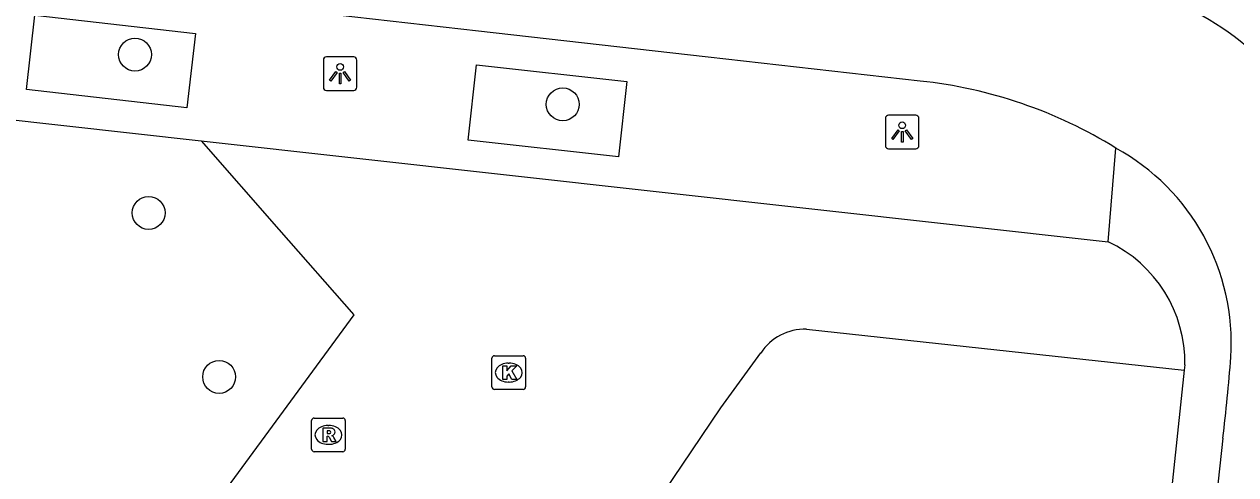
# Model space of a CAD drawing. Extents: x 162026 to 163499, y 387297 to 388169.
# Drawn here: x 162310.6 to 162346.64, y 387492.71 to 387506.1 of the extents above; entities that cross this region are included whole.
import ezdxf

# ---------------------------------------------------------------- set-up
doc = ezdxf.new("R2010")
doc.units = 0
for name, color, linetype in [('IMGEO_Boom', 7, 'Continuous'), ('IMGEO_Fietspad_gesloten', 7, 'Continuous'), ('IMGEO_Kolk', 7, 'Continuous'), ('IMGEO_Lichtpunt', 7, 'Continuous'), ('IMGEO_Rijbaan_lokaal_open', 7, 'Continuous'), ('IMGEO_Rioolput', 7, 'Continuous'), ('IMGEO_Voetpad_open', 7, 'Continuous')]:
    doc.layers.add(name, color=color, linetype=linetype)

msp = doc.modelspace()

# ---------------------------------------------------------------- linework, layer by layer
at = {"layer": 'IMGEO_Boom'}
for centre in [(162313.892, 387505.197), (162326.62, 387503.719), (162314.298, 387500.491), (162316.395, 387495.618)]:
    msp.add_circle(centre, 0.489, dxfattribs=at)
at = {"layer": 'IMGEO_Fietspad_gesloten'}
for points in [[(162337.256, 387504.41), (162290.463, 387509.713), (162290.417, 387509.718), (162256.163, 387513.519)], [(162346.258, 387493.792), (162342.37, 387458.038), (162338.712, 387424.373)]]:
    msp.add_lwpolyline(points, dxfattribs=at)
for centre, radius, start, end in [((162341.278, 387498.547), 8.941, 39.2008, 84.8622), ((162335.809, 387490.674), 13.812, 58.265, 83.987), ((162339.893, 387496.618), 6.618, 356.3918, 61.2722), ((162300.446, 387499.573), 46.175, 352.8084, 355.8128)]:
    msp.add_arc(centre, radius, start, end, dxfattribs=at)
at = {"layer": 'IMGEO_Kolk'}
for p, q in [((162324.512, 387495.319), (162324.512, 387496.171)), ((162324.587, 387496.245), (162325.439, 387496.245)), ((162325.513, 387496.171), (162325.513, 387495.319)), ((162325, 387496.025), (162325.025, 387496.025)), ((162325.023, 387495.465), (162324.998, 387495.465)), ((162325.439, 387495.245), (162324.587, 387495.245))]:
    msp.add_line(p, q, dxfattribs=at)
for points in [[(162324.512, 387495.319), (162324.512, 387496.171)], [(162324.587, 387496.245), (162325.439, 387496.245)], [(162325.513, 387496.171), (162325.513, 387495.319)], [(162324.833, 387495.945), (162324.956, 387495.945), (162324.956, 387495.794), (162325.086, 387495.945), (162325.25, 387495.945), (162325.104, 387495.794), (162325.257, 387495.545), (162325.105, 387495.545), (162325.02, 387495.709), (162324.956, 387495.642), (162324.956, 387495.545), (162324.833, 387495.545), (162324.833, 387495.945)], [(162325.439, 387495.245), (162324.587, 387495.245)]]:
    msp.add_lwpolyline(points, dxfattribs=at)
for centre, start, end in [((162324.589, 387496.169), 91.552, 178.448), ((162324.589, 387496.169), 91.552, 178.448), ((162325.437, 387496.169), 1.552, 88.448), ((162325.437, 387496.169), 1.552, 88.448), ((162324.589, 387495.321), 181.552, 268.448), ((162324.589, 387495.321), 181.552, 268.448), ((162325.437, 387495.321), 271.552, 358.448), ((162325.437, 387495.321), 271.552, 358.448)]:
    msp.add_arc(centre, 0.0765, start, end, dxfattribs=at)
for centre, major_axis, ratio, start_param, end_param in [((162324.999, 387495.745), (-0.387, 0.002), 0.722429, 4.712389, 7.853982), ((162325.024, 387495.745), (-0.39, 0.002), 0.717154, 1.570796, 4.712389)]:
    msp.add_ellipse(centre, major_axis=major_axis, ratio=ratio, start_param=start_param, end_param=end_param, dxfattribs=at)
at = {"layer": 'IMGEO_Lichtpunt'}
for p, q in [((162319.497, 387505.033), (162319.497, 387504.226)), ((162319.497, 387505.033), (162319.497, 387504.226)), ((162320.399, 387505.128), (162319.591, 387505.128)), ((162320.399, 387505.128), (162319.591, 387505.128)), ((162320.493, 387504.226), (162320.493, 387505.033)), ((162320.493, 387504.226), (162320.493, 387505.033)), ((162319.591, 387504.132), (162320.399, 387504.132)), ((162319.591, 387504.132), (162320.399, 387504.132)), ((162337.123, 387503.393), (162336.315, 387503.393)), ((162337.123, 387503.393), (162336.315, 387503.393)), ((162336.221, 387503.298), (162336.221, 387502.491)), ((162336.221, 387503.298), (162336.221, 387502.491)), ((162337.217, 387502.491), (162337.217, 387503.298)), ((162337.217, 387502.491), (162337.217, 387503.298)), ((162336.315, 387502.397), (162337.123, 387502.397)), ((162336.315, 387502.397), (162337.123, 387502.397))]:
    msp.add_line(p, q, dxfattribs=at)
for points in [[(162319.871, 387504.697), (162319.91, 387504.669), (162319.722, 387504.407), (162319.684, 387504.434), (162319.871, 387504.697)], [(162319.973, 387504.649), (162320.02, 387504.649), (162320.02, 387504.327), (162319.973, 387504.327), (162319.973, 387504.649)], [(162320.083, 387504.669), (162320.121, 387504.696), (162320.308, 387504.434), (162320.269, 387504.406), (162320.083, 387504.669)], [(162336.595, 387502.962), (162336.634, 387502.934), (162336.446, 387502.672), (162336.408, 387502.699), (162336.595, 387502.962)], [(162336.697, 387502.914), (162336.744, 387502.914), (162336.744, 387502.592), (162336.697, 387502.592), (162336.697, 387502.914)], [(162336.807, 387502.934), (162336.845, 387502.961), (162337.032, 387502.699), (162336.993, 387502.671), (162336.807, 387502.934)]]:
    msp.add_lwpolyline(points, dxfattribs=at)
for centre in [(162319.996, 387504.831), (162336.72, 387503.096)]:
    msp.add_circle(centre, 0.0994, dxfattribs=at)
for centre, start, end in [((162319.591, 387505.033), 90, 180), ((162319.591, 387505.033), 90, 180), ((162320.399, 387505.033), 0, 90), ((162320.399, 387505.033), 0, 90), ((162319.591, 387504.226), 180, 270), ((162319.591, 387504.226), 180, 270), ((162320.399, 387504.226), 270, 0), ((162320.399, 387504.226), 270, 360), ((162336.315, 387503.298), 90, 180), ((162336.315, 387503.298), 90, 180), ((162337.123, 387503.298), 0, 90), ((162337.123, 387503.298), 0, 90), ((162336.315, 387502.491), 180, 270), ((162336.315, 387502.491), 180, 270), ((162337.123, 387502.491), 270, 0), ((162337.123, 387502.491), 270, 360)]:
    msp.add_arc(centre, 0.0946, start, end, dxfattribs=at)
at = {"layer": 'IMGEO_Rijbaan_lokaal_open'}
for points in [[(162333.87, 387497.037), (162345.114, 387495.816)], [(162332.69, 387482.34), (162330.706, 387486.601), (162329.102, 387490.046), (162328.96, 387490.351), (162328.94, 387490.397), (162328.911, 387490.481), (162328.89, 387490.566), (162328.876, 387490.653), (162328.87, 387490.741), (162328.873, 387490.829), (162328.882, 387490.916), (162328.9, 387491.003), (162328.925, 387491.087), (162328.958, 387491.169), (162328.998, 387491.247), (162329.045, 387491.322), (162331.324, 387494.702), (162332.51, 387496.328)], [(162345.114, 387495.816), (162344.697, 387491.886)]]:
    msp.add_lwpolyline(points, dxfattribs=at)
msp.add_arc((162333.837, 387495.442), 1.595, 88.8066, 146.2616, dxfattribs=at)
at = {"layer": 'IMGEO_Rioolput'}
for p, q in [((162319.147, 387493.467), (162319.147, 387494.319)), ((162319.222, 387494.393), (162320.074, 387494.393)), ((162320.148, 387494.319), (162320.148, 387493.467)), ((162319.635, 387494.173), (162319.66, 387494.173)), ((162319.658, 387493.613), (162319.633, 387493.613)), ((162320.074, 387493.393), (162319.222, 387493.393))]:
    msp.add_line(p, q, dxfattribs=at)
for points in [[(162319.147, 387493.467), (162319.147, 387494.319)], [(162319.222, 387494.393), (162320.074, 387494.393)], [(162320.148, 387494.319), (162320.148, 387493.467)], [(162319.736, 387494.091), (162319.484, 387494.093), (162319.484, 387493.693)], [(162319.662, 387494.012), (162319.608, 387494.012), (162319.608, 387493.931)], [(162319.484, 387493.693), (162319.608, 387493.693), (162319.608, 387493.855), (162319.619, 387493.855)], [(162319.608, 387493.931), (162319.66, 387493.931)], [(162319.666, 387493.826), (162319.737, 387493.693), (162319.877, 387493.693), (162319.812, 387493.819)], [(162320.074, 387493.393), (162319.222, 387493.393)]]:
    msp.add_lwpolyline(points, dxfattribs=at)
for centre, radius, start, end in [((162319.224, 387494.317), 0.0765, 91.552, 178.448), ((162319.224, 387494.317), 0.0765, 91.552, 178.448), ((162320.072, 387494.317), 0.0765, 1.552, 88.448), ((162320.072, 387494.317), 0.0765, 1.552, 88.448), ((162319.668, 387493.916), 0.0964, 77.0061, 93.1865), ((162319.682, 387493.973), 0.0378, 276.6634, 79.6772), ((162319.735, 387493.981), 0.109, 350.3612, 89.416), ((162319.733, 387493.981), 0.112, 277.5842, 350.9817), ((162319.618, 387493.802), 0.0533, 26.0293, 88.6989), ((162319.644, 387494.12), 0.19, 274.7715, 282.9687), ((162319.717, 387493.766), 0.108, 29.5134, 73.7905), ((162319.224, 387493.469), 0.0765, 181.552, 268.448), ((162319.224, 387493.469), 0.0765, 181.552, 268.448), ((162320.072, 387493.469), 0.0765, 271.552, 358.448), ((162320.072, 387493.469), 0.0765, 271.552, 358.448)]:
    msp.add_arc(centre, radius, start, end, dxfattribs=at)
for centre, major_axis, ratio, start_param, end_param in [((162319.634, 387493.893), (-0.387, 0.002), 0.722429, 4.712389, 7.853982), ((162319.659, 387493.893), (-0.39, 0.002), 0.717154, 1.570796, 4.712389)]:
    msp.add_ellipse(centre, major_axis=major_axis, ratio=ratio, start_param=start_param, end_param=end_param, dxfattribs=at)
at = {"layer": 'IMGEO_Voetpad_open'}
for points in [[(162310.912, 387506.369), (162315.689, 387505.826), (162315.431, 387503.62), (162310.66, 387504.16), (162310.912, 387506.369)], [(162324.056, 387504.896), (162328.523, 387504.4), (162328.278, 387502.16), (162323.808, 387502.656), (162324.056, 387504.896)], [(162297.467, 387504.688), (162315.859, 387502.639)], [(162315.859, 387502.639), (162318.177, 387500), (162320.407, 387497.461), (162310.872, 387484.483)], [(162315.859, 387502.639), (162342.851, 387499.633)], [(162342.851, 387499.633), (162343.074, 387502.421)], [(162345.131, 387495.972), (162345.114, 387495.816)]]:
    msp.add_lwpolyline(points, dxfattribs=at)
msp.add_arc((162341.161, 387496.04), 3.971, 359.021, 64.8067, dxfattribs=at)

doc.saveas('drawing.dxf')
